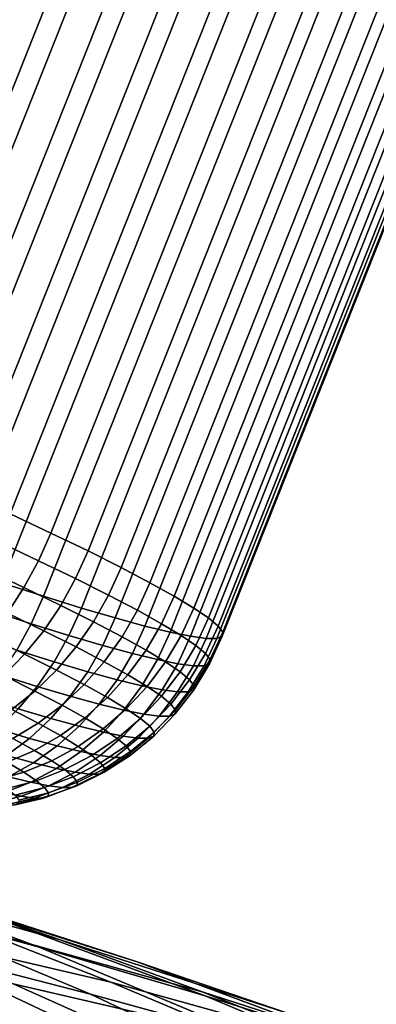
# Model space of a CAD drawing. Header units: metres. Extents: x -166 to 33, y -71 to 34.
# Tile 312 of 332: x 14.55 to 15.86, y 20.13 to 23.73. Entities that reach past the tile are written whole.
import ezdxf

# ---------------------------------------------------------------- set-up
doc = ezdxf.new("R2010")
doc.units = ezdxf.units.M
doc.layers.add('solid_12208131', color=7, linetype='CONTINUOUS')

msp = doc.modelspace()

# ---------------------------------------------------------------- linework, layer by layer
at = {"layer": 'solid_12208131'}
for points in [[(10.65325, 23.320793, 14.760192), (10.655004, 23.335798, 14.984007), (14.713074, 33.534821, 14.268459), (14.71132, 33.519817, 14.044644)], [(10.670193, 23.298437, 14.537628), (10.65325, 23.320793, 14.760192), (14.71132, 33.519817, 14.044644), (14.728263, 33.497459, 13.822082)], [(10.655004, 23.335798, 14.984007), (10.675439, 23.34333, 15.207272), (14.733509, 33.542355, 14.491724), (14.713074, 33.534821, 14.268459)], [(10.675439, 23.34333, 15.207272), (10.714393, 23.34333, 15.428187), (14.772463, 33.542355, 14.71264), (14.733509, 33.542355, 14.491724)], [(10.714393, 23.34333, 15.428187), (10.77155, 23.335798, 15.644977), (14.82962, 33.534821, 14.929429), (14.772463, 33.542355, 14.71264)], [(10.77155, 23.335798, 15.644977), (10.846452, 23.320793, 15.855894), (14.904522, 33.519817, 15.140347), (14.82962, 33.534821, 14.929429)], [(10.846452, 23.320793, 15.855894), (10.938494, 23.298437, 16.05924), (14.996564, 33.497459, 15.343693), (14.904522, 33.519817, 15.140347)], [(10.705695, 23.268911, 14.318109), (10.670193, 23.298437, 14.537628), (14.728263, 33.497459, 13.822082), (14.763765, 33.467934, 13.602561)], [(10.938494, 23.298437, 16.05924), (11.046935, 23.268911, 16.25338), (15.105005, 33.467934, 15.537832), (14.996564, 33.497459, 15.343693)], [(10.759471, 23.23245, 14.103399), (10.705695, 23.268911, 14.318109), (14.763765, 33.467934, 13.602561), (14.817541, 33.431473, 13.387852)], [(11.046935, 23.268911, 16.25338), (11.170903, 23.23245, 16.436747), (15.228973, 33.431473, 15.7212), (15.105005, 33.467934, 15.537832)], [(10.831089, 23.18935, 13.895229), (10.759471, 23.23245, 14.103399), (14.817541, 33.431473, 13.387852), (14.889159, 33.388371, 13.179683)], [(11.170903, 23.23245, 16.436747), (11.309401, 23.18935, 16.607868), (15.367471, 33.388371, 15.892321), (15.228973, 33.431473, 15.7212)], [(10.919971, 23.139956, 13.695275), (10.831089, 23.18935, 13.895229), (14.889159, 33.388371, 13.179683), (14.978041, 33.338978, 12.979729)], [(11.309401, 23.18935, 16.607868), (11.46131, 23.139956, 16.765364), (15.519381, 33.338978, 16.049816), (15.367471, 33.388371, 15.892321)], [(11.025402, 23.084667, 13.505147), (10.919971, 23.139956, 13.695275), (14.978041, 33.338978, 12.979729), (15.083472, 33.283688, 12.7896)], [(11.46131, 23.139956, 16.765364), (11.62541, 23.084667, 16.907967), (15.683481, 33.283688, 16.192419), (15.519381, 33.338978, 16.049816)], [(11.146532, 23.023928, 13.326375), (11.025402, 23.084667, 13.505147), (15.083472, 33.283688, 12.7896), (15.204602, 33.22295, 12.610827)], [(11.62541, 23.084667, 16.907967), (11.80038, 23.023928, 17.034529), (15.85845, 33.22295, 16.318981), (15.683481, 33.283688, 16.192419)], [(11.282388, 22.958229, 13.160398), (11.146532, 23.023928, 13.326375), (15.204602, 33.22295, 12.610827), (15.340458, 33.157249, 12.444852)], [(11.80038, 23.023928, 17.034529), (11.984809, 22.958229, 17.14403), (16.042879, 33.157249, 16.428482), (15.85845, 33.22295, 16.318981)], [(11.431874, 22.888096, 13.008554), (11.282388, 22.958229, 13.160398), (15.340458, 33.157249, 12.444852), (15.489944, 33.08712, 12.293007)], [(11.984809, 22.958229, 17.14403), (12.177215, 22.888096, 17.23559), (16.235285, 33.08712, 16.520042), (16.042879, 33.157249, 16.428482)], [(11.593787, 22.814096, 12.872065), (11.431874, 22.888096, 13.008554), (15.489944, 33.08712, 12.293007), (15.651857, 33.013119, 12.156517)], [(12.177215, 22.888096, 17.23559), (12.376045, 22.814096, 17.30847), (16.434116, 33.013119, 16.592922), (16.235285, 33.08712, 16.520042)], [(11.766825, 22.736826, 12.752028), (11.593787, 22.814096, 12.872065), (15.651857, 33.013119, 12.156517), (15.824895, 32.935848, 12.036481)], [(12.376045, 22.814096, 17.30847), (12.579702, 22.736826, 17.362085), (16.637772, 32.935848, 16.646538), (16.434116, 33.013119, 16.592922)], [(11.949592, 22.656906, 12.649412), (11.766825, 22.736826, 12.752028), (15.824895, 32.935848, 12.036481), (16.007662, 32.855927, 11.933865)], [(12.579702, 22.736826, 17.362085), (12.786544, 22.656906, 17.396004), (16.844614, 32.855927, 16.680456), (16.637772, 32.935848, 16.646538)], [(12.140618, 22.57498, 12.565042), (11.949592, 22.656906, 12.649412), (16.007662, 32.855927, 11.933865), (16.198689, 32.774002, 11.849495)], [(12.786544, 22.656906, 17.396004), (12.994906, 22.57498, 17.40995), (17.052977, 32.774002, 16.694403), (16.844614, 32.855927, 16.680456)], [(12.338366, 22.491707, 12.499598), (12.140618, 22.57498, 12.565042), (16.198689, 32.774002, 11.849495), (16.396437, 32.690727, 11.784051)], [(12.994906, 22.57498, 17.40995), (13.203112, 22.491707, 17.403814), (17.261181, 32.690727, 16.688267), (17.052977, 32.774002, 16.694403)], [(16.396437, 32.690727, 11.784051), (16.599312, 32.606781, 11.738058), (12.541242, 22.407759, 12.453606), (12.338366, 22.491707, 12.499598)], [(13.203112, 22.491707, 17.403814), (13.409483, 22.407759, 17.377645), (17.467552, 32.606781, 16.662098), (17.261181, 32.690727, 16.688267)], [(12.747613, 22.323809, 12.427437), (12.541242, 22.407759, 12.453606), (16.599312, 32.606781, 11.738058), (16.805683, 32.522831, 11.711889)], [(17.670429, 32.522831, 16.616106), (17.467552, 32.606781, 16.662098), (13.409483, 22.407759, 17.377645), (13.612358, 22.323809, 17.331652)], [(12.955818, 22.240536, 12.421301), (12.747613, 22.323809, 12.427437), (16.805683, 32.522831, 11.711889), (17.013887, 32.43956, 11.705753)], [(13.612358, 22.323809, 17.331652), (13.810105, 22.240536, 17.266209), (17.868176, 32.43956, 16.550661), (17.670429, 32.522831, 16.616106)], [(13.16418, 22.158609, 12.435247), (12.955818, 22.240536, 12.421301), (17.013887, 32.43956, 11.705753), (17.22225, 32.357632, 11.7197)], [(13.810105, 22.240536, 17.266209), (14.001132, 22.158609, 17.181839), (18.059202, 32.357632, 16.466291), (17.868176, 32.43956, 16.550661)], [(13.371022, 22.07869, 12.469165), (13.16418, 22.158609, 12.435247), (17.22225, 32.357632, 11.7197), (17.429092, 32.277714, 11.753617)], [(14.001132, 22.158609, 17.181839), (14.1839, 22.07869, 17.079222), (18.24197, 32.277714, 16.363674), (18.059202, 32.357632, 16.466291)], [(13.574678, 22.001419, 12.52278), (13.371022, 22.07869, 12.469165), (17.429092, 32.277714, 11.753617), (17.63275, 32.200439, 11.807233)], [(14.1839, 22.07869, 17.079222), (14.356936, 22.001419, 16.959187), (18.415007, 32.200439, 16.243639), (18.24197, 32.277714, 16.363674)], [(13.77351, 21.92742, 12.595661), (13.574678, 22.001419, 12.52278), (17.63275, 32.200439, 11.807233), (17.831579, 32.126442, 11.880114)], [(14.356936, 22.001419, 16.959187), (14.51885, 21.92742, 16.822697), (18.57692, 32.126442, 16.107149), (18.415007, 32.200439, 16.243639)], [(13.965915, 21.857286, 12.687221), (13.77351, 21.92742, 12.595661), (17.831579, 32.126442, 11.880114), (18.023985, 32.056309, 11.971673)], [(14.51885, 21.92742, 16.822697), (14.668337, 21.857286, 16.670851), (18.726406, 32.056309, 15.955304), (18.57692, 32.126442, 16.107149)], [(14.150344, 21.791588, 12.796722), (13.965915, 21.857286, 12.687221), (18.023985, 32.056309, 11.971673), (18.208414, 31.99061, 12.081175)], [(14.668337, 21.857286, 16.670851), (14.804192, 21.791588, 16.504875), (18.862263, 31.99061, 15.789328), (18.726406, 32.056309, 15.955304)], [(14.325314, 21.730848, 12.923284), (14.150344, 21.791588, 12.796722), (18.208414, 31.99061, 12.081175), (18.383385, 31.929871, 12.207736)], [(14.804192, 21.791588, 16.504875), (14.925323, 21.730848, 16.326103), (18.983393, 31.929871, 15.610556), (18.862263, 31.99061, 15.789328)], [(14.489414, 21.67556, 13.065886), (14.325314, 21.730848, 12.923284), (18.383385, 31.929871, 12.207736), (18.547483, 31.874582, 12.350339)], [(14.925323, 21.730848, 16.326103), (15.030753, 21.67556, 16.135975), (19.088823, 31.874582, 15.420427), (18.983393, 31.929871, 15.610556)], [(14.641324, 21.626165, 13.223382), (14.489414, 21.67556, 13.065886), (18.547483, 31.874582, 12.350339), (18.699394, 31.825188, 12.507835)], [(15.030753, 21.67556, 16.135975), (15.119636, 21.626165, 15.936021), (19.177706, 31.825188, 15.220473), (19.088823, 31.874582, 15.420427)], [(14.77982, 21.583065, 13.394504), (14.641324, 21.626165, 13.223382), (18.699394, 31.825188, 12.507835), (18.837891, 31.782087, 12.678956)], [(15.119636, 21.626165, 15.936021), (15.191253, 21.583065, 15.727851), (19.249323, 31.782087, 15.012303), (19.177706, 31.825188, 15.220473)], [(14.903789, 21.546604, 13.577871), (14.77982, 21.583065, 13.394504), (18.837891, 31.782087, 12.678956), (18.961859, 31.745626, 12.862324)], [(15.191253, 21.583065, 15.727851), (15.245029, 21.546604, 15.513142), (19.303099, 31.745626, 14.797595), (19.249323, 31.782087, 15.012303)], [(15.012231, 21.517078, 13.77201), (14.903789, 21.546604, 13.577871), (18.961859, 31.745626, 12.862324), (19.070301, 31.716101, 13.056463)], [(15.104273, 21.494722, 13.975357), (15.012231, 21.517078, 13.77201), (19.070301, 31.716101, 13.056463), (19.162342, 31.693745, 13.259809)], [(15.245029, 21.546604, 15.513142), (15.280532, 21.517078, 15.293622), (19.338602, 31.716101, 14.578074), (19.303099, 31.745626, 14.797595)], [(15.280532, 21.517078, 15.293622), (15.297474, 21.494722, 15.071058), (19.355545, 31.693745, 14.355511), (19.338602, 31.716101, 14.578074)], [(15.179173, 21.479717, 14.186274), (15.104273, 21.494722, 13.975357), (19.162342, 31.693745, 13.259809), (19.237244, 31.67874, 13.470726)], [(15.236331, 21.472185, 14.403063), (15.179173, 21.479717, 14.186274), (19.237244, 31.67874, 13.470726), (19.294401, 31.671207, 13.687515)], [(15.295721, 21.479717, 14.847243), (15.275285, 21.472185, 14.62398), (19.333355, 31.671207, 13.908432), (19.35379, 31.67874, 14.131696)], [(15.297474, 21.494722, 15.071058), (15.295721, 21.479717, 14.847243), (19.35379, 31.67874, 14.131696), (19.355545, 31.693745, 14.355511)], [(15.275285, 21.472185, 14.62398), (15.236331, 21.472185, 14.403063), (19.294401, 31.671207, 13.687515), (19.333355, 31.671207, 13.908432)], [(14.474249, 21.826027, 16.825211), (14.623368, 21.756067, 16.673738), (14.668337, 21.857286, 16.670851), (14.51885, 21.92742, 16.822697)], [(14.623368, 21.756067, 16.673738), (14.75889, 21.690529, 16.508169), (14.804192, 21.791588, 16.504875), (14.668337, 21.857286, 16.670851)], [(14.421892, 21.726982, 16.818176), (14.569896, 21.657545, 16.667837), (14.623368, 21.756067, 16.673738), (14.474249, 21.826027, 16.825211)], [(14.75889, 21.690529, 16.508169), (14.879724, 21.62994, 16.329836), (14.925323, 21.730848, 16.326103), (14.804192, 21.791588, 16.504875)], [(14.569896, 21.657545, 16.667837), (14.704404, 21.592497, 16.503508), (14.75889, 21.690529, 16.508169), (14.623368, 21.756067, 16.673738)], [(14.362978, 21.632883, 16.801586), (14.509131, 21.564314, 16.653128), (14.569896, 21.657545, 16.667837), (14.421892, 21.726982, 16.818176)], [(14.879724, 21.62994, 16.329836), (14.984895, 21.574787, 16.140175), (15.030753, 21.67556, 16.135975), (14.925323, 21.730848, 16.326103)], [(14.596422, 21.525515, 13.234734), (14.444885, 21.574787, 13.077624), (14.489414, 21.67556, 13.065886), (14.641324, 21.626165, 13.223382)], [(14.704404, 21.592497, 16.503508), (14.824333, 21.53236, 16.326509), (14.879724, 21.62994, 16.329836), (14.75889, 21.690529, 16.508169)], [(14.984895, 21.574787, 16.140175), (15.073559, 21.525515, 15.940712), (15.119636, 21.626165, 15.936021), (15.030753, 21.67556, 16.135975)], [(14.509131, 21.564314, 16.653128), (14.641957, 21.50008, 16.490852), (14.704404, 21.592497, 16.503508), (14.569896, 21.657545, 16.667837)], [(14.734578, 21.482519, 13.405435), (14.596422, 21.525515, 13.234734), (14.641324, 21.626165, 13.223382), (14.77982, 21.583065, 13.394504)], [(14.824333, 21.53236, 16.326509), (14.928718, 21.477621, 16.138266), (14.984895, 21.574787, 16.140175), (14.879724, 21.62994, 16.329836)], [(15.073559, 21.525515, 15.940712), (15.145, 21.482519, 15.733053), (15.191253, 21.583065, 15.727851), (15.119636, 21.626165, 15.936021)], [(14.543152, 21.428717, 13.254565), (14.392748, 21.477621, 13.098631), (14.444885, 21.574787, 13.077624), (14.596422, 21.525515, 13.234734)], [(14.441839, 21.477551, 16.629795), (14.572337, 21.414442, 16.470364), (14.641957, 21.50008, 16.490852), (14.509131, 21.564314, 16.653128)], [(14.641957, 21.50008, 16.490852), (14.760386, 21.440695, 16.316067), (14.824333, 21.53236, 16.326509), (14.704404, 21.592497, 16.503508)], [(14.858242, 21.446148, 13.588352), (14.734578, 21.482519, 13.405435), (14.77982, 21.583065, 13.394504), (14.903789, 21.546604, 13.577871)], [(14.928718, 21.477621, 16.138266), (15.016718, 21.428717, 15.940295), (15.073559, 21.525515, 15.940712), (14.984895, 21.574787, 16.140175)], [(15.145, 21.482519, 15.733053), (15.198645, 21.446148, 15.518871), (15.245029, 21.546604, 15.513142), (15.191253, 21.583065, 15.727851)], [(14.760386, 21.440695, 16.316067), (14.863466, 21.386639, 16.130178), (14.928718, 21.477621, 16.138266), (14.824333, 21.53236, 16.326509)], [(14.966418, 21.416693, 13.782014), (14.858242, 21.446148, 13.588352), (14.903789, 21.546604, 13.577871), (15.012231, 21.517078, 13.77201)], [(15.198645, 21.446148, 15.518871), (15.23406, 21.416693, 15.29989), (15.280532, 21.517078, 15.293622), (15.245029, 21.546604, 15.513142)], [(14.680274, 21.386044, 13.423988), (14.543152, 21.428717, 13.254565), (14.596422, 21.525515, 13.234734), (14.734578, 21.482519, 13.405435)], [(14.572337, 21.414442, 16.470364), (14.68869, 21.356098, 16.298643), (14.760386, 21.440695, 16.316067), (14.641957, 21.50008, 16.490852)], [(15.058234, 21.394392, 13.984861), (14.966418, 21.416693, 13.782014), (15.012231, 21.517078, 13.77201), (15.104273, 21.494722, 13.975357)], [(15.016718, 21.428717, 15.940295), (15.087626, 21.386044, 15.734191), (15.145, 21.482519, 15.733053), (15.073559, 21.525515, 15.940712)], [(15.132952, 21.379425, 14.19526), (15.058234, 21.394392, 13.984861), (15.104273, 21.494722, 13.975357), (15.179173, 21.479717, 14.186274)], [(15.23406, 21.416693, 15.29989), (15.250961, 21.394392, 15.077873), (15.297474, 21.494722, 15.071058), (15.280532, 21.517078, 15.293622)], [(15.250961, 21.394392, 15.077873), (15.249212, 21.379425, 14.854608), (15.295721, 21.479717, 14.847243), (15.297474, 21.494722, 15.071058)], [(14.368869, 21.398346, 16.598133), (14.496421, 21.33666, 16.442301), (14.572337, 21.414442, 16.470364), (14.441839, 21.477551, 16.629795)], [(14.803013, 21.349945, 13.605537), (14.680274, 21.386044, 13.423988), (14.734578, 21.482519, 13.405435), (14.858242, 21.446148, 13.588352)], [(14.863466, 21.386639, 16.130178), (14.950367, 21.338346, 15.934683), (15.016718, 21.428717, 15.940295), (14.928718, 21.477621, 16.138266)], [(15.087626, 21.386044, 15.734191), (15.140868, 21.349945, 15.521611), (15.198645, 21.446148, 15.518871), (15.145, 21.482519, 15.733053)], [(15.189968, 21.37191, 14.411517), (15.132952, 21.379425, 14.19526), (15.179173, 21.479717, 14.186274), (15.236331, 21.472185, 14.403063)], [(15.228827, 21.37191, 14.631891), (15.189968, 21.37191, 14.411517), (15.236331, 21.472185, 14.403063), (15.275285, 21.472185, 14.62398)], [(15.249212, 21.379425, 14.854608), (15.228827, 21.37191, 14.631891), (15.275285, 21.472185, 14.62398), (15.295721, 21.479717, 14.847243)], [(14.61813, 21.296207, 13.449838), (14.482721, 21.338346, 13.282533), (14.543152, 21.428717, 13.254565), (14.680274, 21.386044, 13.423988)], [(14.68869, 21.356098, 16.298643), (14.789964, 21.30299, 16.116013), (14.863466, 21.386639, 16.130178), (14.760386, 21.440695, 16.316067)], [(14.910378, 21.320711, 13.79775), (14.803013, 21.349945, 13.605537), (14.858242, 21.446148, 13.588352), (14.966418, 21.416693, 13.782014)], [(14.950367, 21.338346, 15.934683), (15.020387, 21.296207, 15.731155), (15.087626, 21.386044, 15.734191), (15.016718, 21.428717, 15.940295)], [(15.140868, 21.349945, 15.521611), (15.176019, 21.320711, 15.304269), (15.23406, 21.416693, 15.29989), (15.198645, 21.446148, 15.518871)], [(14.496421, 21.33666, 16.442301), (14.610147, 21.279634, 16.274454), (14.68869, 21.356098, 16.298643), (14.572337, 21.414442, 16.470364)], [(14.739333, 21.260561, 13.629117), (14.61813, 21.296207, 13.449838), (14.680274, 21.386044, 13.423988), (14.803013, 21.349945, 13.605537)], [(14.789964, 21.30299, 16.116013), (14.87534, 21.255545, 15.923944), (14.950367, 21.338346, 15.934683), (14.863466, 21.386639, 16.130178)], [(15.001508, 21.298576, 13.99908), (14.910378, 21.320711, 13.79775), (14.966418, 21.416693, 13.782014), (15.058234, 21.394392, 13.984861)], [(15.075666, 21.28372, 14.207905), (15.001508, 21.298576, 13.99908), (15.058234, 21.394392, 13.984861), (15.132952, 21.379425, 14.19526)], [(15.020387, 21.296207, 15.731155), (15.072965, 21.260561, 15.521234), (15.140868, 21.349945, 15.521611), (15.087626, 21.386044, 15.734191)], [(15.176019, 21.320711, 15.304269), (15.192793, 21.298576, 15.083913), (15.250961, 21.394392, 15.077873), (15.23406, 21.416693, 15.29989)], [(15.192793, 21.298576, 15.083913), (15.191057, 21.28372, 14.862318), (15.249212, 21.379425, 14.854608), (15.250961, 21.394392, 15.077873)], [(14.610147, 21.279634, 16.274454), (14.709134, 21.227724, 16.095947), (14.789964, 21.30299, 16.116013), (14.68869, 21.356098, 16.298643)], [(14.845357, 21.231691, 13.818927), (14.739333, 21.260561, 13.629117), (14.803013, 21.349945, 13.605537), (14.910378, 21.320711, 13.79775)], [(15.072965, 21.260561, 15.521234), (15.107676, 21.231691, 15.306608), (15.176019, 21.320711, 15.304269), (15.140868, 21.349945, 15.521611)], [(15.132257, 21.276262, 14.422544), (15.075666, 21.28372, 14.207905), (15.132952, 21.379425, 14.19526), (15.189968, 21.37191, 14.411517)], [(15.170824, 21.276262, 14.641269), (15.132257, 21.276262, 14.422544), (15.189968, 21.37191, 14.411517), (15.228827, 21.37191, 14.631891)], [(15.191057, 21.28372, 14.862318), (15.170824, 21.276262, 14.641269), (15.228827, 21.37191, 14.631891), (15.249212, 21.379425, 14.854608)], [(14.415164, 21.267717, 16.407015), (14.525748, 21.212269, 16.243809), (14.610147, 21.279634, 16.274454), (14.496421, 21.33666, 16.442301)], [(14.548927, 21.214144, 13.482657), (14.415892, 21.255545, 13.318285), (14.482721, 21.338346, 13.282533), (14.61813, 21.296207, 13.449838)], [(14.935347, 21.209833, 14.017739), (14.845357, 21.231691, 13.818927), (14.910378, 21.320711, 13.79775), (15.001508, 21.298576, 13.99908)], [(14.87534, 21.255545, 15.923944), (14.944133, 21.214144, 15.723984), (15.020387, 21.296207, 15.731155), (14.950367, 21.338346, 15.934683)], [(15.107676, 21.231691, 15.306608), (15.12424, 21.209833, 15.089008), (15.192793, 21.298576, 15.083913), (15.176019, 21.320711, 15.304269)], [(14.525748, 21.212269, 16.243809), (14.621999, 21.161793, 16.070234), (14.709134, 21.227724, 16.095947), (14.610147, 21.279634, 16.274454)], [(14.668006, 21.179121, 13.658793), (14.548927, 21.214144, 13.482657), (14.61813, 21.296207, 13.449838), (14.739333, 21.260561, 13.629117)], [(14.709134, 21.227724, 16.095947), (14.792584, 21.181351, 15.908214), (14.87534, 21.255545, 15.923944), (14.789964, 21.30299, 16.116013)], [(15.008577, 21.195164, 14.223953), (14.935347, 21.209833, 14.017739), (15.001508, 21.298576, 13.99908), (15.075666, 21.28372, 14.207905)], [(14.944133, 21.214144, 15.723984), (14.995789, 21.179121, 15.517742), (15.072965, 21.260561, 15.521234), (15.020387, 21.296207, 15.731155)], [(15.064461, 21.187799, 14.435908), (15.008577, 21.195164, 14.223953), (15.075666, 21.28372, 14.207905), (15.132257, 21.276262, 14.422544)], [(15.102546, 21.187799, 14.651898), (15.064461, 21.187799, 14.435908), (15.132257, 21.276262, 14.422544), (15.170824, 21.276262, 14.641269)], [(15.122525, 21.195164, 14.870184), (15.102546, 21.187799, 14.651898), (15.170824, 21.276262, 14.641269), (15.191057, 21.28372, 14.862318)], [(15.12424, 21.209833, 15.089008), (15.122525, 21.195164, 14.870184), (15.191057, 21.28372, 14.862318), (15.192793, 21.298576, 15.083913)], [(14.772171, 21.150757, 13.845276), (14.668006, 21.179121, 13.658793), (14.739333, 21.260561, 13.629117), (14.845357, 21.231691, 13.818927)], [(14.792584, 21.181351, 15.908214), (14.859824, 21.140884, 15.712768), (14.944133, 21.214144, 15.723984), (14.87534, 21.255545, 15.923944)], [(14.995789, 21.179121, 15.517742), (15.029891, 21.150757, 15.306879), (15.107676, 21.231691, 15.306608), (15.072965, 21.260561, 15.521234)], [(14.436555, 21.154848, 16.20709), (14.529654, 21.106026, 16.0392), (14.621999, 21.161793, 16.070234), (14.525748, 21.212269, 16.243809)], [(14.589931, 21.106651, 13.694193), (14.473538, 21.140884, 13.522033), (14.548927, 21.214144, 13.482657), (14.668006, 21.179121, 13.658793)], [(14.621999, 21.161793, 16.070234), (14.703141, 21.116701, 15.887691), (14.792584, 21.181351, 15.908214), (14.709134, 21.227724, 16.095947)], [(14.860583, 21.129284, 14.040604), (14.772171, 21.150757, 13.845276), (14.845357, 21.231691, 13.818927), (14.935347, 21.209833, 14.017739)], [(14.859824, 21.140884, 15.712768), (14.910315, 21.106651, 15.511181), (14.995789, 21.179121, 15.517742), (14.944133, 21.214144, 15.723984)], [(14.93253, 21.11487, 14.243202), (14.860583, 21.129284, 14.040604), (14.935347, 21.209833, 14.017739), (15.008577, 21.195164, 14.223953)], [(15.029891, 21.150757, 15.306879), (15.046165, 21.129284, 15.093093), (15.12424, 21.209833, 15.089008), (15.107676, 21.231691, 15.306608)], [(15.046165, 21.129284, 15.093093), (15.044481, 21.11487, 14.878105), (15.122525, 21.195164, 14.870184), (15.12424, 21.209833, 15.089008)], [(14.691744, 21.078928, 13.876467), (14.589931, 21.106651, 13.694193), (14.668006, 21.179121, 13.658793), (14.772171, 21.150757, 13.845276)], [(14.703141, 21.116701, 15.887691), (14.768523, 21.077353, 15.697647), (14.859824, 21.140884, 15.712768), (14.792584, 21.181351, 15.908214)], [(14.910315, 21.106651, 15.511181), (14.943646, 21.078928, 15.305078), (15.029891, 21.150757, 15.306879), (14.995789, 21.179121, 15.517742)], [(14.987434, 21.107635, 14.451442), (14.93253, 21.11487, 14.243202), (15.008577, 21.195164, 14.223953), (15.064461, 21.187799, 14.435908)], [(15.024851, 21.107635, 14.663646), (14.987434, 21.107635, 14.451442), (15.064461, 21.187799, 14.435908), (15.102546, 21.187799, 14.651898)], [(15.044481, 21.11487, 14.878105), (15.024851, 21.107635, 14.663646), (15.102546, 21.187799, 14.651898), (15.122525, 21.195164, 14.870184)], [(14.506089, 21.044067, 13.73487), (14.392915, 21.077353, 13.567468), (14.473538, 21.140884, 13.522033), (14.589931, 21.106651, 13.694193)], [(14.529654, 21.106026, 16.0392), (14.608139, 21.06241, 15.862635), (14.703141, 21.116701, 15.887691), (14.621999, 21.161793, 16.070234)], [(14.77816, 21.05794, 14.067385), (14.691744, 21.078928, 13.876467), (14.772171, 21.150757, 13.845276), (14.860583, 21.129284, 14.040604)], [(14.768523, 21.077353, 15.697647), (14.817617, 21.044067, 15.501633), (14.910315, 21.106651, 15.511181), (14.859824, 21.140884, 15.712768)], [(14.943646, 21.078928, 15.305078), (14.959554, 21.05794, 15.096117), (15.046165, 21.129284, 15.093093), (15.029891, 21.150757, 15.306879)], [(14.433263, 21.061127, 16.003235), (14.508775, 21.019163, 15.833359), (14.608139, 21.06241, 15.862635), (14.529654, 21.106026, 16.0392)], [(14.605088, 21.017111, 13.912105), (14.506089, 21.044067, 13.73487), (14.589931, 21.106651, 13.694193), (14.691744, 21.078928, 13.876467)], [(14.608139, 21.06241, 15.862635), (14.67138, 21.024351, 15.678814), (14.768523, 21.077353, 15.697647), (14.703141, 21.116701, 15.887691)], [(14.848484, 21.043852, 14.26541), (14.77816, 21.05794, 14.067385), (14.860583, 21.129284, 14.040604), (14.93253, 21.11487, 14.243202)], [(14.817617, 21.044067, 15.501633), (14.850028, 21.017111, 15.301227), (14.943646, 21.078928, 15.305078), (14.910315, 21.106651, 15.511181)], [(14.902148, 21.036779, 14.468949), (14.848484, 21.043852, 14.26541), (14.93253, 21.11487, 14.243202), (14.987434, 21.107635, 14.451442)], [(14.938721, 21.036779, 14.676363), (14.902148, 21.036779, 14.468949), (14.987434, 21.107635, 14.451442), (15.024851, 21.107635, 14.663646)], [(14.957908, 21.043852, 14.885982), (14.938721, 21.036779, 14.676363), (15.024851, 21.107635, 14.663646), (15.044481, 21.11487, 14.878105)], [(14.959554, 21.05794, 15.096117), (14.957908, 21.043852, 14.885982), (15.044481, 21.11487, 14.878105), (15.046165, 21.129284, 15.093093)], [(14.508775, 21.019163, 15.833359), (14.569618, 20.982546, 15.656504), (14.67138, 21.024351, 15.678814), (14.608139, 21.06241, 15.862635)], [(14.689116, 20.9967, 14.097745), (14.605088, 21.017111, 13.912105), (14.691744, 21.078928, 13.876467), (14.77816, 21.05794, 14.067385)], [(14.67138, 21.024351, 15.678814), (14.718866, 20.992155, 15.489218), (14.817617, 21.044067, 15.501633), (14.768523, 21.077353, 15.697647)], [(14.757496, 20.983004, 14.290298), (14.689116, 20.9967, 14.097745), (14.77816, 21.05794, 14.067385), (14.848484, 21.043852, 14.26541)], [(14.850028, 21.017111, 15.301227), (14.865496, 20.9967, 15.098042), (14.959554, 21.05794, 15.096117), (14.943646, 21.078928, 15.305078)], [(14.865496, 20.9967, 15.098042), (14.863894, 20.983004, 14.893716), (14.957908, 21.043852, 14.885982), (14.959554, 21.05794, 15.096117)], [(14.513297, 20.966082, 13.951741), (14.41754, 20.992155, 13.780311), (14.506089, 21.044067, 13.73487), (14.605088, 21.017111, 13.912105)], [(14.569618, 20.982546, 15.656504), (14.615306, 20.951571, 15.474093), (14.718866, 20.992155, 15.489218), (14.67138, 21.024351, 15.678814)], [(14.718866, 20.992155, 15.489218), (14.750216, 20.966082, 15.295375), (14.850028, 21.017111, 15.301227), (14.817617, 21.044067, 15.501633)], [(14.809676, 20.976126, 14.488211), (14.757496, 20.983004, 14.290298), (14.848484, 21.043852, 14.26541), (14.902148, 21.036779, 14.468949)], [(14.845239, 20.976126, 14.689891), (14.809676, 20.976126, 14.488211), (14.902148, 21.036779, 14.468949), (14.938721, 21.036779, 14.676363)], [(14.863894, 20.983004, 14.893716), (14.845239, 20.976126, 14.689891), (14.938721, 21.036779, 14.676363), (14.957908, 21.043852, 14.885982)], [(14.4063, 20.987503, 15.800235), (14.464521, 20.952465, 15.631), (14.569618, 20.982546, 15.656504), (14.508775, 21.019163, 15.833359)], [(14.594573, 20.946341, 14.131303), (14.513297, 20.966082, 13.951741), (14.605088, 21.017111, 13.912105), (14.689116, 20.9967, 14.097745)], [(14.660714, 20.93309, 14.31755), (14.594573, 20.946341, 14.131303), (14.689116, 20.9967, 14.097745), (14.757496, 20.983004, 14.290298)], [(14.615306, 20.951571, 15.474093), (14.645468, 20.926485, 15.287596), (14.750216, 20.966082, 15.295375), (14.718866, 20.992155, 15.489218)], [(14.750216, 20.966082, 15.295375), (14.765177, 20.946341, 15.098844), (14.865496, 20.9967, 15.098042), (14.850028, 21.017111, 15.301227)], [(14.765177, 20.946341, 15.098844), (14.763628, 20.93309, 14.901208), (14.863894, 20.983004, 14.893716), (14.865496, 20.9967, 15.098042)], [(14.495723, 20.907492, 14.167635), (14.417526, 20.926485, 13.994878), (14.513297, 20.966082, 13.951741), (14.594573, 20.946341, 14.131303)], [(14.464521, 20.952465, 15.631), (14.50824, 20.922823, 15.456449), (14.615306, 20.951571, 15.474093), (14.569618, 20.982546, 15.656504)], [(14.50824, 20.922823, 15.456449), (14.537103, 20.898819, 15.277987), (14.645468, 20.926485, 15.287596), (14.615306, 20.951571, 15.474093)], [(14.645468, 20.926485, 15.287596), (14.659862, 20.907492, 15.098512), (14.765177, 20.946341, 15.098844), (14.750216, 20.966082, 15.295375)], [(14.711185, 20.926439, 14.508982), (14.660714, 20.93309, 14.31755), (14.757496, 20.983004, 14.290298), (14.809676, 20.976126, 14.488211)], [(14.745583, 20.926439, 14.704059), (14.711185, 20.926439, 14.508982), (14.809676, 20.976126, 14.488211), (14.845239, 20.976126, 14.689891)], [(14.763628, 20.93309, 14.901208), (14.745583, 20.926439, 14.704059), (14.845239, 20.976126, 14.689891), (14.863894, 20.983004, 14.893716)], [(14.559357, 20.894743, 14.346825), (14.495723, 20.907492, 14.167635), (14.594573, 20.946341, 14.131303), (14.660714, 20.93309, 14.31755)], [(14.537103, 20.898819, 15.277987), (14.550876, 20.880644, 15.097051), (14.659862, 20.907492, 15.098512), (14.645468, 20.926485, 15.287596)], [(14.607916, 20.888344, 14.531002), (14.559357, 20.894743, 14.346825), (14.660714, 20.93309, 14.31755), (14.711185, 20.926439, 14.508982)], [(14.64101, 20.888344, 14.718686), (14.607916, 20.888344, 14.531002), (14.711185, 20.926439, 14.508982), (14.745583, 20.926439, 14.704059)], [(14.658372, 20.894743, 14.908365), (14.64101, 20.888344, 14.718686), (14.745583, 20.926439, 14.704059), (14.763628, 20.93309, 14.901208)], [(14.659862, 20.907492, 15.098512), (14.658372, 20.894743, 14.908365), (14.763628, 20.93309, 14.901208), (14.765177, 20.946341, 15.098844)], [(14.454702, 20.868446, 14.377751), (14.39381, 20.880644, 14.206284), (14.495723, 20.907492, 14.167635), (14.559357, 20.894743, 14.346825)], [(14.501169, 20.862322, 14.553994), (14.454702, 20.868446, 14.377751), (14.559357, 20.894743, 14.346825), (14.607916, 20.888344, 14.531002)], [(14.532837, 20.862322, 14.733591), (14.501169, 20.862322, 14.553994), (14.607916, 20.888344, 14.531002), (14.64101, 20.888344, 14.718686)], [(14.549451, 20.868446, 14.915097), (14.532837, 20.862322, 14.733591), (14.64101, 20.888344, 14.718686), (14.658372, 20.894743, 14.908365)], [(14.550876, 20.880644, 15.097051), (14.549451, 20.868446, 14.915097), (14.658372, 20.894743, 14.908365), (14.659862, 20.907492, 15.098512)], [(13.789729, 20.653641, 33.511177), (14.625188, 20.343332, 33.368855), (13.98481, 20.519241, 29.296793), (13.143231, 20.83223, 29.446678)], [(14.70215, 20.37051, 45.864296), (14.149463, 20.559189, 41.790379), (13.304422, 20.794235, 41.920334), (13.86386, 20.603405, 45.98637)], [(14.984156, 20.289097, 41.662014), (14.404215, 20.472723, 37.583569), (13.563054, 20.745255, 37.719963), (14.149463, 20.559189, 41.790379)], [(13.98481, 20.519241, 29.296793), (14.812788, 20.170891, 29.14933), (14.14994, 20.342077, 25.080244), (13.315963, 20.693382, 25.234619)], [(14.404215, 20.472723, 37.583569), (15.233458, 20.165127, 37.449108), (14.625188, 20.343332, 33.368855), (13.789729, 20.653641, 33.511177)], [(14.887807, 20.214716, 54.123466), (14.391136, 20.410154, 50.05423), (13.551092, 20.606178, 50.170109), (14.055015, 20.408869, 54.232353)], [(15.222453, 20.179438, 49.939556), (14.70215, 20.37051, 45.864296), (13.86386, 20.603405, 45.98637), (14.391136, 20.410154, 50.05423)], [(15.530175, 20.102892, 45.743721), (14.984156, 20.289097, 41.662014), (14.149463, 20.559189, 41.790379), (14.70215, 20.37051, 45.864296)], [(14.625188, 20.343332, 33.368855), (15.447144, 19.997965, 33.228832), (14.812788, 20.170891, 29.14933), (13.98481, 20.519241, 29.296793)], [(14.14994, 20.342077, 25.080244), (14.968808, 19.955704, 24.928665), (14.286854, 20.122446, 20.864321), (13.462069, 20.512047, 21.022079)], [(15.807022, 19.984257, 41.535469), (15.233458, 20.165127, 37.449108), (14.404215, 20.472723, 37.583569), (14.984156, 20.289097, 41.662014)], [(15.711947, 19.986202, 54.015713), (15.222453, 20.179438, 49.939556), (14.391136, 20.410154, 50.05423), (14.887807, 20.214716, 54.123466)], [(15.355705, 20.017265, 58.193913), (14.887807, 20.214716, 54.123466), (14.055015, 20.408869, 54.232353), (14.530341, 20.209536, 58.296246)], [(14.978939, 20.008347, 62.361538), (14.530341, 20.209536, 58.296246), (13.697831, 20.367495, 58.399464), (14.154072, 20.164768, 62.458542)], [(14.812788, 20.170891, 29.14933), (15.625766, 19.787767, 29.004539), (14.968808, 19.955704, 24.928665), (14.14994, 20.342077, 25.080244)], [(15.233458, 20.165127, 37.449108), (16.049297, 19.822783, 37.316822), (15.447144, 19.997965, 33.228832), (14.625188, 20.343332, 33.368855)], [(16.043591, 19.914322, 49.82629), (15.530175, 20.102892, 45.743721), (14.70215, 20.37051, 45.864296), (15.222453, 20.179438, 49.939556)], [(14.154072, 20.164768, 62.458542), (13.323539, 20.286934, 62.556206), (13.760039, 20.081718, 66.611191), (14.582703, 19.960854, 66.519447)], [(14.286854, 20.122446, 20.864321), (15.095119, 19.698357, 20.709721), (14.397282, 19.86092, 16.65048), (13.583167, 20.288509, 16.810579)], [(16.346468, 19.800842, 45.624851), (15.807022, 19.984257, 41.535469), (14.984156, 20.289097, 41.662014), (15.530175, 20.102892, 45.743721)], [(15.796725, 19.817953, 62.265373), (15.355705, 20.017265, 58.193913), (14.530341, 20.209536, 58.296246), (14.978939, 20.008347, 62.361538)], [(16.172495, 19.79097, 58.092644), (15.711947, 19.986202, 54.015713), (14.887807, 20.214716, 54.123466), (15.355705, 20.017265, 58.193913)], [(14.978939, 20.008347, 62.361538), (14.154072, 20.164768, 62.458542), (14.582703, 19.960854, 66.519447), (15.399757, 19.806082, 66.428322)], [(15.447144, 19.997965, 33.228832), (16.25421, 19.618124, 33.091343), (15.625766, 19.787767, 29.004539), (14.812788, 20.170891, 29.14933)], [(16.525995, 19.723619, 53.909275), (16.043591, 19.914322, 49.82629), (15.222453, 20.179438, 49.939556), (15.711947, 19.986202, 54.015713)], [(16.616589, 19.644978, 41.410969), (16.049297, 19.822783, 37.316822), (15.233458, 20.165127, 37.449108), (15.807022, 19.984257, 41.535469)]]:
    msp.add_3dface(points, dxfattribs=at)

doc.saveas('drawing.dxf')
